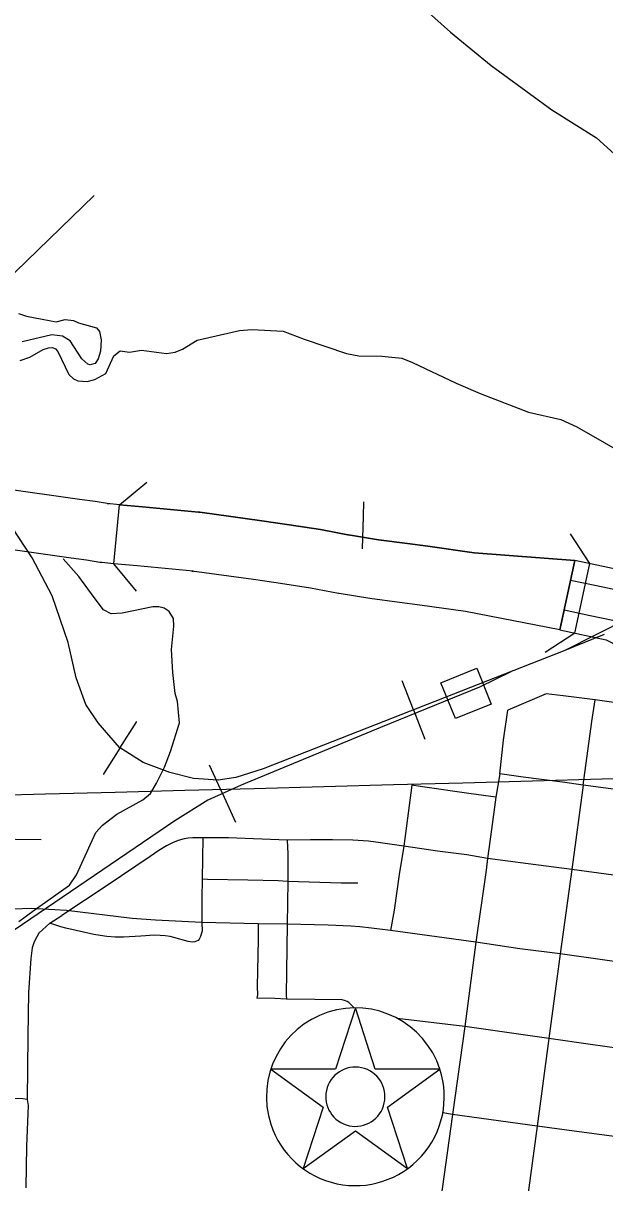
# Model space of a CAD drawing. Extents: x -19 to 366, y -4 to 359.
# Drawn here: x 154.041 to 154.506, y 191.281 to 192.207 of the extents above; entities that cross this region are included whole.
import ezdxf

# ---------------------------------------------------------------- set-up
doc = ezdxf.new("R2010")
doc.units = 0
for name, color, linetype in [('Level 10', 7, 'Continuous'), ('Level 24', 7, 'Continuous'), ('Level 33', 7, 'Continuous'), ('Level 35', 7, 'Continuous'), ('Level 36', 7, 'Continuous'), ('Level 37', 7, 'Continuous'), ('Level 40', 7, 'Continuous'), ('Level 60', 7, 'Continuous'), ('Level 9', 7, 'Continuous')]:
    doc.layers.add(name, color=color, linetype=linetype)

msp = doc.modelspace()

# ---------------------------------------------------------------- linework, layer by layer
at = {"layer": 'Level 10'}
for p, q in [((154.10852, 191.82341), (154.11006, 191.82321)), ((154.1137, 191.77536), (154.11815, 191.8225)), ((154.18252, 191.81648), (154.18142, 191.81661)), ((154.18142, 191.81661), (154.18252, 191.81648)), ((154.30114, 191.79837), (154.30185, 191.79825)), ((154.30185, 191.79825), (154.30114, 191.79837)), ((154.10407, 191.77627), (154.10253, 191.77647)), ((154.17595, 191.76959), (154.17706, 191.76946)), ((154.17595, 191.76959), (154.17706, 191.76946)), ((154.29372, 191.75161), (154.29301, 191.75173)), ((154.29372, 191.75161), (154.29301, 191.75173))]:
    msp.add_line(p, q, dxfattribs=at)
for points in [[(154.11006, 191.82321), (154.09887, 191.82501), (154.08621, 191.82678), (154.02451, 191.83546)], [(154.11815, 191.8225), (154.10852, 191.82341)], [(154.18142, 191.81661), (154.13673, 191.82074), (154.11815, 191.8225)], [(154.11815, 191.8225), (154.13673, 191.82074), (154.18142, 191.81661)], [(154.30185, 191.79825), (154.27877, 191.80263), (154.25376, 191.80636), (154.23193, 191.80956), (154.18252, 191.81648)], [(154.18252, 191.81648), (154.23193, 191.80956), (154.25376, 191.80636), (154.27877, 191.80263), (154.30185, 191.79825)], [(154.46992, 191.72253), (154.48179, 191.7781), (154.40148, 191.78414), (154.36449, 191.78931), (154.3481, 191.79145), (154.32497, 191.79459), (154.30114, 191.79837)], [(154.30114, 191.79837), (154.32497, 191.79459), (154.3481, 191.79145), (154.36449, 191.78931), (154.40148, 191.78414), (154.48179, 191.7781), (154.46992, 191.72253)], [(154.10253, 191.77647), (154.09183, 191.77819), (154.07963, 191.77989), (154.01792, 191.78857)], [(154.48179, 191.7781), (154.47843, 191.76235), (154.49926, 191.75791), (154.52052, 191.75337), (154.53524, 191.746), (154.54791, 191.73396), (154.59234, 191.67541), (154.62039, 191.63093), (154.6335, 191.61441), (154.64647, 191.60367), (154.6593, 191.59836), (154.67505, 191.59442), (154.70508, 191.58872), (154.81254, 191.57548), (154.86948, 191.56704), (154.9109, 191.56445), (154.96451, 191.5655), (155.01233, 191.56645)], [(155.01233, 191.56645), (155.01385, 191.58258), (154.96419, 191.58159), (154.91124, 191.58055), (154.87116, 191.58306), (154.81471, 191.59143), (154.70757, 191.60463), (154.67851, 191.61015), (154.66436, 191.61369), (154.65486, 191.61762), (154.64506, 191.62573), (154.63354, 191.64025), (154.60558, 191.68458), (154.55994, 191.74473), (154.54459, 191.75932), (154.52589, 191.76868), (154.48179, 191.7781)], [(154.1137, 191.77536), (154.10407, 191.77627)], [(154.17706, 191.76946), (154.13233, 191.7736), (154.1137, 191.77536)], [(154.17706, 191.76946), (154.13233, 191.7736), (154.1137, 191.77536)], [(154.29301, 191.75173), (154.27086, 191.75594), (154.24684, 191.75952), (154.22521, 191.76269), (154.17595, 191.76959)], [(154.29301, 191.75173), (154.27086, 191.75594), (154.24684, 191.75952), (154.22521, 191.76269), (154.17595, 191.76959)], [(154.46992, 191.72253), (154.39444, 191.73731), (154.35816, 191.74239), (154.34186, 191.74451), (154.31807, 191.74774), (154.29372, 191.75161)], [(154.46992, 191.72253), (154.39444, 191.73731), (154.35816, 191.74239), (154.34186, 191.74451), (154.31807, 191.74774), (154.29372, 191.75161)], [(155.00665, 191.52561), (155.00897, 191.54175), (154.96499, 191.54088), (154.91037, 191.53981), (154.8669, 191.54253), (154.80923, 191.55108), (154.70128, 191.56438), (154.66976, 191.57036), (154.65156, 191.57491), (154.63362, 191.58234), (154.61581, 191.59709), (154.60027, 191.61667), (154.57208, 191.66137), (154.5295, 191.71749), (154.52094, 191.72563), (154.51231, 191.72994), (154.49412, 191.73383), (154.47328, 191.73828), (154.46992, 191.72253)], [(154.46992, 191.72253), (154.50695, 191.71463), (154.51159, 191.7123), (154.51746, 191.70672), (154.55884, 191.6522), (154.58712, 191.60734), (154.60425, 191.58576), (154.62522, 191.56839), (154.6465, 191.55958), (154.66631, 191.55463), (154.69879, 191.54847), (154.80707, 191.53512), (154.86521, 191.5265), (154.91002, 191.5237), (154.96531, 191.52479), (155.00665, 191.52561)]]:
    msp.add_lwpolyline(points, dxfattribs=at)
at = {"layer": 'Level 24'}
for p, q in [((154.30658, 191.42061), (154.29064, 191.37153)), ((154.32253, 191.37153), (154.30658, 191.42061)), ((154.29064, 191.37153), (154.23904, 191.37153)), ((154.23904, 191.37153), (154.28078, 191.3412)), ((154.37413, 191.37153), (154.32253, 191.37153)), ((154.33238, 191.3412), (154.37413, 191.37153)), ((154.28078, 191.3412), (154.26484, 191.29213)), ((154.34833, 191.29213), (154.33238, 191.3412)), ((154.26484, 191.29213), (154.30658, 191.32246)), ((154.30658, 191.32246), (154.34833, 191.29213))]:
    msp.add_line(p, q, dxfattribs=at)
for radius, start, end in [(0.07102, 17.99989, 197.99987), (0.07102, 197.99987, 17.99989), (0.02367, 342, 162), (0.02367, 162, 342)]:
    msp.add_arc((154.30658, 191.34959), radius, start, end, dxfattribs=at)
at = {"layer": 'Level 33'}
for points in [[(154.31237, 191.78736), (154.31314, 191.81316), (154.31324, 191.82477)], [(154.44953, 191.66751), (154.42844, 191.65844)], [(154.4726, 191.6698), (154.4589, 191.67153), (154.44953, 191.66751)], [(154.49801, 191.66659), (154.4726, 191.6698)], [(154.48852, 191.59844), (154.49535, 191.6493), (154.49801, 191.66659)], [(154.5657, 191.65699), (154.49801, 191.66659)], [(154.42186, 191.60756), (154.42501, 191.63438), (154.42844, 191.65844)], [(154.42186, 191.60756), (154.41874, 191.58899)], [(154.44055, 191.60498), (154.42186, 191.60756)], [(154.48852, 191.59844), (154.47191, 191.60089), (154.44055, 191.60498)], [(154.3584, 191.59742), (154.35165, 191.59839), (154.34524, 191.54969)], [(154.41874, 191.58899), (154.39913, 191.59155), (154.3584, 191.59742)], [(154.48852, 191.59844), (154.48265, 191.55476)], [(154.55652, 191.58945), (154.48852, 191.59844)], [(154.41874, 191.58899), (154.41521, 191.56302)], [(154.05561, 191.5548), (154.01429, 191.55534), (154.0059, 191.55609)], [(154.18485, 191.55632), (154.17668, 191.55638), (154.1732, 191.55618), (154.16976, 191.55559), (154.16504, 191.55423), (154.16045, 191.55241), (154.15579, 191.55011), (154.14953, 191.54624), (154.14266, 191.54153), (154.10842, 191.51845), (154.07209, 191.49446)], [(154.18485, 191.55632), (154.18429, 191.52353)], [(154.25225, 191.55467), (154.20522, 191.55636), (154.18485, 191.55632)], [(154.34524, 191.54969), (154.32298, 191.55302), (154.31711, 191.55369), (154.30451, 191.55444), (154.28837, 191.5549), (154.27252, 191.55495), (154.27077, 191.55493), (154.25225, 191.55467)], [(154.25225, 191.55467), (154.25278, 191.54357), (154.25258, 191.52145)], [(154.41521, 191.56302), (154.41208, 191.54002)], [(154.48265, 191.55476), (154.47947, 191.53108)], [(154.34524, 191.54969), (154.34163, 191.52705), (154.33763, 191.49867), (154.33466, 191.48241)], [(154.41208, 191.54002), (154.39558, 191.54296), (154.37231, 191.54572), (154.34524, 191.54969)], [(154.41208, 191.54002), (154.41094, 191.53068), (154.40289, 191.47297)], [(154.44449, 191.53572), (154.41208, 191.54002)], [(154.47947, 191.53108), (154.44449, 191.53572)], [(154.47947, 191.53108), (154.47011, 191.46382)], [(154.51274, 191.5265), (154.47947, 191.53108)], [(154.18429, 191.52353), (154.184, 191.5079), (154.184, 191.48874)], [(154.25258, 191.52145), (154.24503, 191.52218), (154.22086, 191.52273), (154.18845, 191.52303), (154.18429, 191.52353)], [(154.25258, 191.52145), (154.25216, 191.48751)], [(154.30852, 191.52011), (154.29528, 191.52019), (154.25258, 191.52145)], [(154.0758, 191.49834), (154.04772, 191.5), (154.03355, 191.49948), (154.01966, 191.49891), (154.00208, 191.4992), (153.97499, 191.49998)], [(154.06257, 191.48823), (154.07209, 191.49446)], [(154.184, 191.48874), (154.14698, 191.49068), (154.12826, 191.4921), (154.0758, 191.49834)], [(154.06257, 191.48823), (154.05395, 191.48015), (154.05215, 191.47724), (154.0502, 191.47338), (154.04846, 191.46842), (154.04742, 191.46015), (154.04571, 191.43284), (154.04516, 191.3981), (154.04464, 191.3475)], [(154.18182, 191.47538), (154.18097, 191.47444), (154.17976, 191.47377), (154.17831, 191.47333), (154.17616, 191.4731), (154.17459, 191.47324), (154.17302, 191.47358), (154.16165, 191.47682), (154.15876, 191.4775), (154.15479, 191.47808), (154.15071, 191.47841), (154.14625, 191.47865), (154.1354, 191.47774), (154.12147, 191.47708), (154.11468, 191.47707), (154.10815, 191.4776), (154.1028, 191.47831), (154.0978, 191.47921), (154.07543, 191.48421), (154.07135, 191.48531), (154.06257, 191.48823)], [(154.184, 191.48874), (154.18437, 191.48214), (154.18292, 191.47755), (154.18182, 191.47538)], [(154.22887, 191.48767), (154.184, 191.48874)], [(154.22887, 191.48767), (154.22888, 191.47532), (154.22824, 191.43761), (154.22837, 191.43088), (154.22785, 191.42822)], [(154.25216, 191.48751), (154.22887, 191.48767)], [(154.25216, 191.48751), (154.25144, 191.43066), (154.25172, 191.42761)], [(154.33466, 191.48241), (154.31949, 191.48433), (154.31025, 191.48527), (154.30305, 191.48582), (154.28494, 191.48666), (154.25216, 191.48751)], [(154.40289, 191.47297), (154.33466, 191.48241)], [(154.40289, 191.47297), (154.39388, 191.40576)], [(154.43783, 191.46787), (154.40289, 191.47297)], [(154.47011, 191.46382), (154.43783, 191.46787)], [(154.47011, 191.46382), (154.46101, 191.39602)], [(154.53764, 191.45405), (154.47011, 191.46382)], [(154.25172, 191.42761), (154.24221, 191.42799), (154.22785, 191.42822)], [(154.27423, 191.42725), (154.25172, 191.42761)], [(154.30569, 191.4206), (154.30125, 191.42497), (154.30012, 191.42565), (154.29861, 191.4262), (154.29598, 191.4269), (154.27423, 191.42725)], [(154.39388, 191.40576), (154.34006, 191.41222)], [(154.39388, 191.40576), (154.38409, 191.33551)], [(154.46101, 191.39602), (154.39388, 191.40576)], [(154.46101, 191.39602), (154.45168, 191.32614)], [(154.49433, 191.39134), (154.46101, 191.39602)], [(154.52863, 191.38653), (154.49433, 191.39134)], [(154.04464, 191.3475), (154.04098, 191.34785), (154.02186, 191.34872), (154.01713, 191.34852), (154.00053, 191.3478), (153.97779, 191.3472)], [(154.04526, 191.34257), (154.04393, 191.31019), (154.04355, 191.27689)], [(154.04464, 191.3475), (154.04526, 191.34257)], [(154.38409, 191.33551), (154.37465, 191.26636)], [(154.38409, 191.33551), (154.37642, 191.33665)], [(154.45168, 191.32614), (154.38409, 191.33551)], [(154.45168, 191.32614), (154.44236, 191.25713)], [(154.48524, 191.3216), (154.45168, 191.32614)], [(154.51936, 191.31697), (154.48524, 191.3216)]]:
    msp.add_lwpolyline(points, dxfattribs=at)
at = {"layer": 'Level 35'}
for points in [[(154.14791, 191.60005), (154.15421, 191.61278), (154.15884, 191.62534), (154.16603, 191.64818), (154.16457, 191.66545), (154.16281, 191.6717), (154.16096, 191.68858), (154.15986, 191.70699), (154.1616, 191.72561), (154.16136, 191.73169), (154.15791, 191.73717), (154.15391, 191.73979), (154.14973, 191.74109), (154.14481, 191.74105), (154.12041, 191.73593), (154.11152, 191.73548), (154.10543, 191.73847), (154.09815, 191.74848), (154.08589, 191.76528), (154.07338, 191.7794)], [(154.03779, 191.48966), (154.05013, 191.49865), (154.07838, 191.5186), (154.08391, 191.52688), (154.09939, 191.56063), (154.10478, 191.56662), (154.11599, 191.5754), (154.137, 191.58666), (154.14297, 191.59172), (154.14791, 191.60005)]]:
    msp.add_lwpolyline(points, dxfattribs=at)
at = {"layer": 'Level 36'}
for p, q in [((154.49375, 191.77554), (154.4783, 191.79938)), ((154.48189, 191.71998), (154.49375, 191.77554)), ((154.48189, 191.71998), (154.45805, 191.70453))]:
    msp.add_line(p, q, dxfattribs=at)
at = {"layer": 'Level 37'}
for points in [[(154.11815, 191.8225), (154.14003, 191.84061)], [(154.13181, 191.75347), (154.1137, 191.77536)]]:
    msp.add_lwpolyline(points, dxfattribs=at)
at = {"layer": 'Level 40'}
for p, q in [((154.35305, 191.65864), (154.34393, 191.68191)), ((154.35305, 191.65864), (154.36218, 191.63536)), ((154.11864, 191.62818), (154.13197, 191.64934)), ((154.11864, 191.62818), (154.10532, 191.60703)), ((154.20047, 191.59177), (154.19016, 191.61454)), ((154.20047, 191.59177), (154.21079, 191.569))]:
    msp.add_line(p, q, dxfattribs=at)
for points in [[(154.52403, 191.73143), (154.474, 191.70605), (154.23301, 191.61157), (154.21116, 191.60452), (154.19707, 191.60241), (154.17734, 191.60382), (154.15831, 191.60875), (154.13717, 191.61651), (154.11815, 191.6285), (154.10123, 191.64824), (154.09137, 191.66304), (154.08362, 191.6842), (154.07728, 191.7124), (154.06459, 191.74977), (154.04838, 191.78008), (154.02724, 191.81252)], [(154.50532, 191.71899), (154.474, 191.70605), (154.23301, 191.61157), (154.21116, 191.60452), (154.19707, 191.60241), (154.17734, 191.60382), (154.15831, 191.60875), (154.13717, 191.61651), (154.11815, 191.6285), (154.10123, 191.64824), (154.09137, 191.66304), (154.08362, 191.6842), (154.07728, 191.7124), (154.06459, 191.74977), (154.04838, 191.78008), (154.04652, 191.78295)], [(154.43068, 191.68907), (154.40575, 191.67667), (154.32665, 191.64463), (154.21542, 191.59854), (154.18874, 191.58646), (154.16251, 191.57007), (153.99559, 191.45645), (153.938, 191.41682), (153.90683, 191.39968), (153.87444, 191.38534), (153.759, 191.34459), (153.71097, 191.3252), (153.67108, 191.30609), (153.64496, 191.28951), (153.61828, 191.27068), (153.59581, 191.25044), (153.57446, 191.22712), (153.5525, 191.19893), (153.53958, 191.1801), (153.52834, 191.15987), (153.51683, 191.13633)], [(154.43068, 191.68907), (154.40575, 191.67667), (154.32665, 191.64463), (154.21542, 191.59854), (154.18874, 191.58646), (154.16251, 191.57007), (153.99559, 191.45645), (153.938, 191.41682), (153.90683, 191.39968), (153.87444, 191.38534), (153.759, 191.34459), (153.71097, 191.3252), (153.67108, 191.30609), (153.64496, 191.28951)]]:
    msp.add_lwpolyline(points, dxfattribs=at)
msp.add_lwpolyline([(154.38649, 191.65174), (154.37489, 191.68038), (154.40353, 191.69199), (154.41514, 191.66334)], close=True, dxfattribs=at)
at = {"layer": 'Level 60'}
for points in [[(156.50946, 189.3937), (156.44759, 191.65634), (156.2114, 200.27623), (155.97446, 208.89626), (155.73678, 217.51643), (155.49836, 226.13674), (155.2592, 234.75719), (155.01929, 243.37778), (154.77865, 251.9985), (154.53727, 260.61937), (154.29515, 269.24038), (154.0523, 277.86152), (153.80871, 286.48281), (153.56438, 295.10424), (153.31933, 303.72581), (153.07354, 312.34752), (152.82702, 320.96938), (152.57978, 329.59137), (152.3318, 338.21351), (152.0831, 346.83579)], [(154.11585, 1.87092), (153.9063, 10.48743), (153.69602, 19.10409), (153.48501, 27.72087), (153.27327, 36.3378), (153.0608, 44.95486), (152.84759, 53.57206), (152.63366, 62.1894), (152.419, 70.80688), (152.20362, 79.42449), (151.98751, 88.04225), (151.77068, 96.66014), (151.55312, 105.27817), (151.33484, 113.89634), (151.11584, 122.51465), (150.89612, 131.13311), (150.67568, 139.7517), (150.45452, 148.37043), (150.23264, 156.98931), (150.01005, 165.60832), (149.78674, 174.22748), (149.56272, 182.84677), (149.33799, 191.46621), (149.11254, 200.0858), (148.88638, 208.70552), (148.65952, 217.32539), (148.43194, 225.9454), (148.20366, 234.56555), (147.97466, 243.18584), (147.74497, 251.80628), (147.51457, 260.42687), (147.28346, 269.04759), (147.05165, 277.66846), (146.81914, 286.28948), (146.58593, 294.91064), (146.35202, 303.53194), (146.11742, 312.15339), (145.88211, 320.77499), (145.64611, 329.39673), (145.40941, 338.01861), (145.17202, 346.64065)], [(0, 189.51617), (7.11214, 189.52059), (14.22427, 189.53386), (21.33637, 189.55597), (28.44845, 189.58693), (35.56048, 189.62672), (42.67245, 189.67537), (49.78436, 189.73285), (56.89619, 189.79918), (64.00793, 189.87436), (71.11958, 189.95838), (78.23111, 190.05124), (85.34253, 190.15294), (92.45381, 190.26349), (99.56495, 190.38288), (106.67593, 190.51112), (113.78675, 190.6482), (120.89739, 190.79412), (128.00785, 190.94888), (135.11811, 191.11248), (142.22816, 191.28493), (149.33799, 191.46621), (156.44759, 191.65634), (163.55694, 191.85531), (170.66605, 192.06312), (177.77489, 192.27977), (184.88345, 192.50526), (191.99173, 192.73959), (199.09971, 192.98276), (206.20739, 193.23477), (213.31474, 193.49561), (220.42177, 193.7653), (227.52845, 194.04382), (234.63479, 194.33118), (241.74076, 194.62738), (248.84635, 194.93241), (255.95157, 195.24628), (263.05638, 195.56898), (270.16079, 195.90052), (277.26478, 196.24089), (284.36834, 196.5901), (291.47147, 196.94814), (298.57414, 197.31501), (305.67635, 197.69072), (312.77809, 198.07525), (319.87934, 198.46862), (326.9801, 198.87082), (334.08035, 199.28185), (341.18009, 199.7017)]]:
    msp.add_spline(points, degree=3, dxfattribs=at)
at = {"layer": 'Level 9'}
for points in [[(154.32433, 192.25227), (154.35757, 192.22253), (154.38259, 192.20019), (154.41492, 192.17342), (154.46342, 192.13799), (154.49903, 192.11565), (154.52751, 192.08985), (154.56234, 192.06039), (154.56993, 192.05446)], [(154.02621, 191.99995), (154.09799, 192.06961)], [(154.03759, 191.97536), (154.04405, 191.97313), (154.05657, 191.97076), (154.06776, 191.96876), (154.07494, 191.97052), (154.08139, 191.96962), (154.08538, 191.96775), (154.09981, 191.96388), (154.1023, 191.96105), (154.10349, 191.95441), (154.10299, 191.9453), (154.10134, 191.93902), (154.09891, 191.93539), (154.09494, 191.93441), (154.09285, 191.93497), (154.08808, 191.93911), (154.07887, 191.95346), (154.07278, 191.95721), (154.06425, 191.95829), (154.04062, 191.9526)], [(154.06168, 191.94783), (154.06471, 191.94823), (154.06718, 191.94711), (154.06891, 191.94484), (154.07777, 191.9265), (154.0814, 191.92311), (154.08501, 191.92162), (154.0924, 191.9211), (154.09845, 191.92267), (154.10731, 191.92748), (154.11382, 191.94158), (154.1189, 191.94561), (154.12611, 191.94433), (154.13576, 191.94612), (154.15586, 191.94323), (154.16266, 191.94443), (154.16852, 191.94675), (154.1802, 191.95405), (154.21404, 191.96172), (154.22388, 191.96255), (154.2489, 191.96123), (154.2658, 191.9549), (154.29961, 191.94339), (154.30929, 191.94157), (154.32785, 191.94114), (154.34378, 191.93975), (154.35233, 191.9362), (154.38712, 191.91976), (154.40613, 191.91137), (154.4449, 191.89648), (154.4707, 191.8906), (154.48344, 191.88481), (154.52702, 191.85971)], [(154.03885, 191.93778), (154.04659, 191.94049), (154.05734, 191.94646), (154.06168, 191.94783)]]:
    msp.add_lwpolyline(points, dxfattribs=at)

doc.saveas('drawing.dxf')
